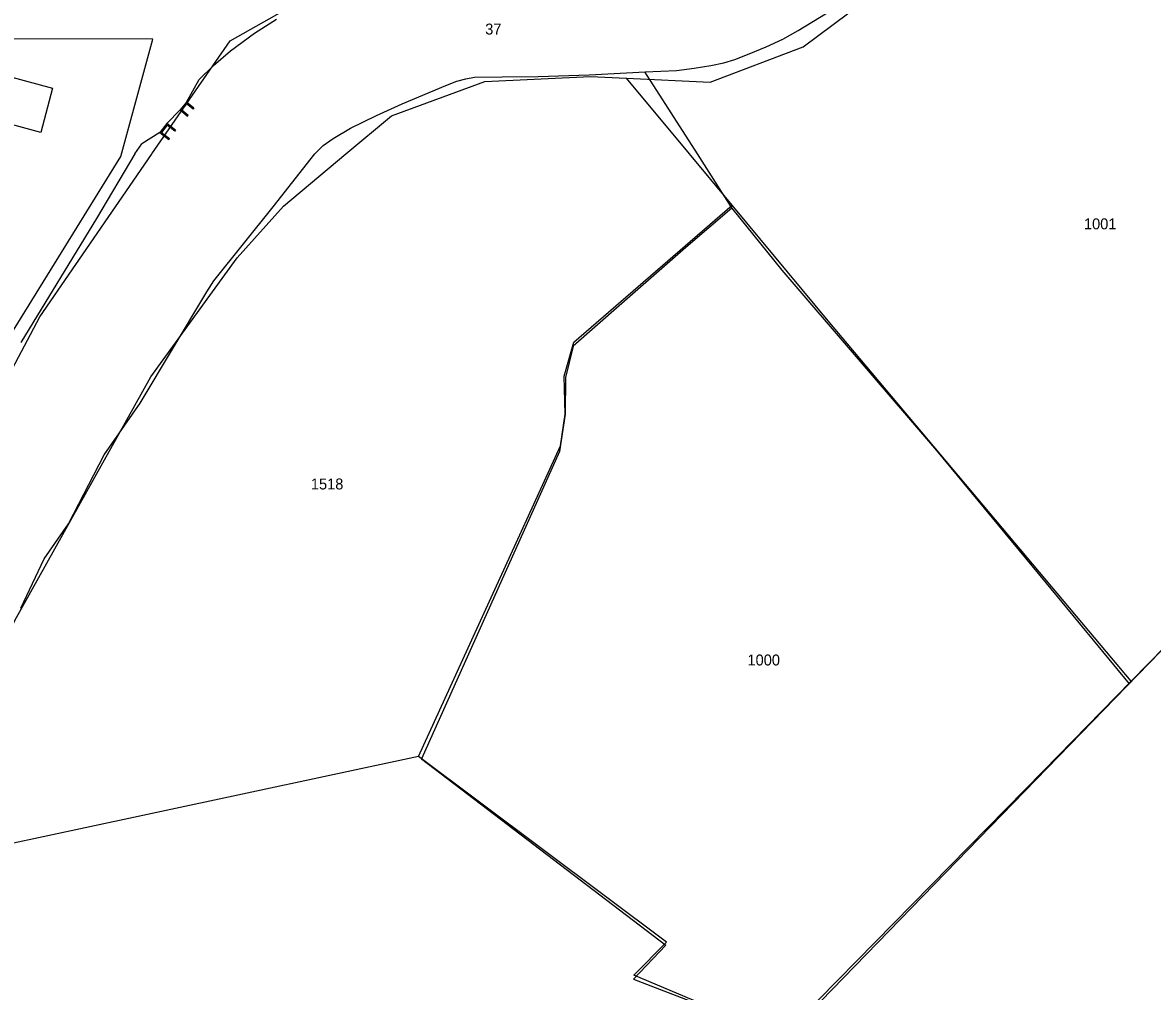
# Model space of a CAD drawing. Extents: x 148816 to 151297, y 399515 to 402500.
# Drawn here: x 150309 to 150494.9, y 400862.2 to 401021.6 of the extents above; entities that cross this region are included whole.
import ezdxf

# ---------------------------------------------------------------- set-up
doc = ezdxf.new("R2010")
doc.units = 0
for name, color, linetype in [('B01 Hoofdgebouw  [T] Norm', 7, 'Continuous'), ('B01 hoofgebouw', 7, 'Continuous'), ('B04 Kunstwerk  [T] Norm', 7, 'Continuous'), ('G01 perceelsgrens', 7, 'Continuous'), ('T03 Hek raster  [T] Norm', 7, 'Continuous'), ('T04 Haag heg  [D] Gem', 7, 'Continuous'), ('T09 Insteek water  [T] Norm', 7, 'Continuous'), ('Z01 perceelnummer', 7, 'Continuous')]:
    doc.layers.add(name, color=color, linetype=linetype)

msp = doc.modelspace()

# ---------------------------------------------------------------- linework, layer by layer
at = {"layer": 'B01 Hoofdgebouw  [T] Norm'}
msp.add_lwpolyline([(150311.96, 401003.55), (150304.65, 401005.5), (150306.58, 401012.78), (150313.89, 401010.84)], close=True, dxfattribs=at)
at = {"layer": 'B01 hoofgebouw'}
msp.add_lwpolyline([(150311.96, 401003.55), (150304.65, 401005.5), (150306.58, 401012.78), (150313.89, 401010.84), (150311.96, 401003.55)], dxfattribs=at)
at = {"layer": 'B04 Kunstwerk  [T] Norm'}
for points in [[(150337.15, 401007.54), (150335.94, 401008.52), (150334.89, 401007.27), (150336.11, 401006.23), (150336.24, 401006.38)], [(150337.15, 401007.54), (150337.02, 401007.39), (150335.97, 401008.24), (150335.17, 401007.29), (150336.24, 401006.38)], [(150334.15, 401003.91), (150332.7, 401005.03), (150331.58, 401003.51), (150333.03, 401002.38), (150333.16, 401002.54)], [(150334.15, 401003.91), (150334.03, 401003.75), (150332.74, 401004.74), (150331.86, 401003.54), (150333.16, 401002.54)]]:
    msp.add_lwpolyline(points, dxfattribs=at)
at = {"layer": 'G01 perceelsgrens'}
for points in [[(150330.23, 401000), (150343.16, 401018.64), (150370.1, 401033.85), (150408.32, 401030.27), (150426.27, 401036.99), (150443.44, 401047.93), (150458.82, 401060.73), (150476.41, 401078.77), (150490.15, 401095.15), (150509.7, 401123.95), (150517.94, 401137.14), (150527.98, 401150.85), (150536.06, 401159.7), (150545.62, 401164.34)], [(150408.36, 401012.46), (150422.15, 401011.8), (150437.48, 401017.61), (150457.43, 401032.53), (150483.22, 401058.61)], [(150362.19, 401000), (150369.7, 401006.26), (150385.08, 401011.93), (150402.47, 401012.74), (150408.36, 401012.46)], [(150418.74, 401000), (150408.36, 401012.46)], [(150270.41, 400891.54), (150285.99, 400923.96), (150289.54, 400931.21), (150301.67, 400954.12), (150311.83, 400973.2), (150330.18, 400999.93), (150330.23, 401000)], [(150287.91, 400882.41), (150307.68, 400923.26), (150330.09, 400963.31), (150344.29, 400982.89), (150351.89, 400991.42), (150362.19, 401000)], [(150425.77, 400991.55), (150418.74, 401000)], [(150374.15, 400900.87), (150397.52, 400951.97), (150398.28, 400957.19), (150398.11, 400963.45), (150399.72, 400969.02), (150425.77, 400991.55)], [(150491.46, 400913.24), (150441.84, 400972.19), (150425.77, 400991.55)], [(150491.46, 400913.24), (150502.69, 400924.69), (150533.43, 400956.28)], [(150433.91, 400854.6), (150477, 400898.52), (150491.46, 400913.24)], [(150374.15, 400900.87), (150287.91, 400882.41)], [(150433.91, 400854.6), (150409.58, 400864.88), (150414.95, 400870.32), (150374.15, 400900.87)]]:
    msp.add_lwpolyline(points, dxfattribs=at)
at = {"layer": 'T03 Hek raster  [T] Norm'}
msp.add_lwpolyline([(150330.42, 401018.91), (150302.36, 401018.97), (150302.27, 401018.42), (150298.68, 400961.53), (150301.36, 400961.25), (150325.12, 400999.58), (150330.42, 401018.91)], dxfattribs=at)
at = {"layer": 'T04 Haag heg  [D] Gem'}
msp.add_line((150411.36, 401013.52), (150420.02, 401000), dxfattribs=at)
for points in [[(150420.02, 401000), (150425.68, 400991.16), (150433.95, 400980.88), (150459.43, 400951.21), (150477.44, 400929.36), (150491.11, 400912.82)], [(150425.71, 400991.11), (150418.16, 400984.6), (150407.19, 400974.99), (150399.62, 400968.35), (150398.31, 400963.21), (150398.26, 400957.2), (150397.35, 400951.07), (150374.63, 400900.47), (150414.83, 400869.81), (150409.51, 400864.24), (150434.52, 400854.6)], [(150500, 400844.14), (150482.46, 400845.92), (150468.84, 400847.25), (150453.74, 400848.72), (150440.37, 400850.03), (150431.04, 400851.02), (150500, 400921.96)]]:
    msp.add_lwpolyline(points, dxfattribs=at)
at = {"layer": 'T09 Insteek water  [T] Norm'}
for p, q in [((150335.94, 401008.52), (150338.02, 401012.26)), ((150332.7, 401005.03), (150334.89, 401007.27)), ((150331.58, 401003.51), (150328.62, 401001.67)), ((150327.43, 401000), (150321.11, 400989.39)), ((150350.23, 400991.31), (150357.08, 401000)), ((150340.45, 400979.14), (150350.23, 400991.31)), ((150321.11, 400989.39), (150308.67, 400968.97)), ((150339.28, 400977.31), (150340.45, 400979.14)), ((150328.34, 400959.01), (150339.28, 400977.31)), ((150322.38, 400950.5), (150328.34, 400959.01)), ((150316.51, 400939.15), (150322.38, 400950.5)), ((150312.53, 400933.41), (150316.51, 400939.15)), ((150308.68, 400925.29), (150312.53, 400933.41))]:
    msp.add_line(p, q, dxfattribs=at)
for points in [[(150357.08, 401000), (150358.47, 401001.38), (150360.07, 401002.57), (150362.93, 401004.25), (150367.24, 401006.31), (150371.43, 401008.27), (150378.63, 401011.27), (150380.45, 401011.96), (150381.92, 401012.36), (150383.37, 401012.62), (150387.89, 401012.68), (150393.85, 401012.76), (150402.25, 401013.03), (150411.46, 401013.49), (150416.61, 401013.73), (150419.5, 401014.11), (150422.27, 401014.57), (150424.4, 401014.98), (150426.23, 401015.52), (150428.58, 401016.46), (150431.35, 401017.63), (150434.09, 401018.9), (150436.62, 401020.33), (150443.64, 401024.62)], [(150338.02, 401012.26), (150340.4, 401014.57), (150343.17, 401016.99), (150347.14, 401019.86), (150350.77, 401022.17)], [(150327.43, 401000), (150328.62, 401001.67)]]:
    msp.add_lwpolyline(points, dxfattribs=at)

# ---------------------------------------------------------------- texts
at = {"layer": 'Z01 perceelnummer'}
for s, p in [('37', (150385.12, 401019.65)), ('1001', (150483.68, 400987.6)), ('1518', (150356.42, 400944.8)), ('1000', (150428.29, 400915.84))]:
    msp.add_text(s, height=1.8, dxfattribs=at).set_placement(p)

doc.saveas('drawing.dxf')
